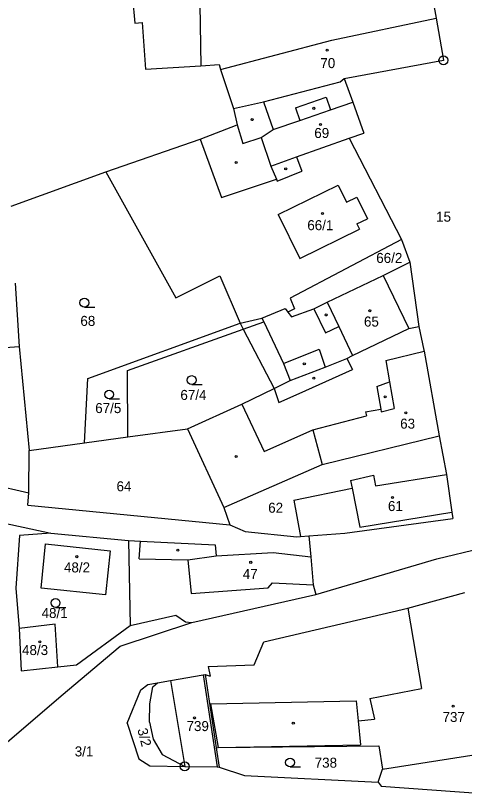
# Model space of a CAD drawing. Extents: x -779596 to -776743, y -1030330 to -1024513.
# Drawn here: x -778089.5 to -778013.4, y -1024989.5 to -1024857.5 of the extents above; entities that cross this region are included whole.
import ezdxf

# ---------------------------------------------------------------- set-up
doc = ezdxf.new("R2010")
doc.units = 0
for name, color, linetype in [('hranice parcel', 7, 'Continuous'), ('hranice vnitřní', 7, 'Continuous'), ('kultura', 7, 'Continuous'), ('Kód', 7, 'Continuous'), ('č_ parcel šipka', 7, 'Continuous'), ('č_pacel stav_', 7, 'Continuous'), ('č_parcel poz_', 7, 'Continuous')]:
    doc.layers.add(name, color=color, linetype=linetype)

msp = doc.modelspace()

# ---------------------------------------------------------------- linework, layer by layer
at = {"layer": 'hranice parcel'}
for points in [[(-778019.06, -1024852.94), (-778018.17, -1024857.92)], [(-778069.65, -1024854.41), (-778069.26, -1024858.77)], [(-778018.17, -1024857.92), (-778016.92, -1024865.08)], [(-778069.26, -1024858.77), (-778068.02, -1024858.69)], [(-778068.02, -1024858.69), (-778067.48, -1024866.57)], [(-778067.48, -1024866.57), (-778058.08, -1024865.99)], [(-778058.08, -1024865.99), (-778054.99, -1024865.8)], [(-778054.99, -1024865.8), (-778054.72, -1024866.62)], [(-778033.74, -1024868.18), (-778016.92, -1024865.08)], [(-778054.72, -1024866.62), (-778052.56, -1024873.27)], [(-778047.43, -1024872.14), (-778034.43, -1024868.74)], [(-778034.43, -1024868.74), (-778033.74, -1024868.18)], [(-778033.74, -1024868.18), (-778032.31, -1024872.19)], [(-778052.56, -1024873.27), (-778047.43, -1024872.14)], [(-778032.31, -1024872.19), (-778030.45, -1024877.42)], [(-778052.56, -1024873.27), (-778051.92, -1024876.01)], [(-778058.22, -1024878.45), (-778051.92, -1024876.01)], [(-778051.92, -1024876.01), (-778050.94, -1024879.19)], [(-778050.94, -1024879.19), (-778047.82, -1024878.15)], [(-778047.82, -1024878.15), (-778046.2, -1024883.04)], [(-778032.93, -1024878.31), (-778030.45, -1024877.42)], [(-778074.2, -1024884), (-778058.22, -1024878.45)], [(-778041.84, -1024881.48), (-778032.93, -1024878.31)], [(-778032.93, -1024878.31), (-778024.04, -1024895.48)], [(-778046.2, -1024883.04), (-778041.84, -1024881.48)], [(-778090.29, -1024889.82), (-778074.2, -1024884)], [(-778074.2, -1024884), (-778062.33, -1024905.4)], [(-778024.04, -1024895.48), (-778042.95, -1024905.45), (-778042.18, -1024907.22), (-778043.33, -1024907.79)], [(-778024.04, -1024895.48), (-778022.62, -1024899.35)], [(-778027.12, -1024901.57), (-778022.62, -1024899.35)], [(-778022.62, -1024899.35), (-778021.1, -1024910.24)], [(-778062.33, -1024905.4), (-778054.88, -1024901.65)], [(-778054.88, -1024901.65), (-778051.4, -1024909.7)], [(-778036.65, -1024906.13), (-778027.12, -1024901.57)], [(-778089.57, -1024902.87), (-778088.9, -1024913.65)], [(-778047.71, -1024908.82), (-778043.79, -1024907.18)], [(-778043.79, -1024907.18), (-778043.33, -1024907.79)], [(-778042.71, -1024908.62), (-778038.91, -1024907.22)], [(-778038.91, -1024907.22), (-778036.65, -1024906.13)], [(-778043.33, -1024907.79), (-778042.71, -1024908.62)], [(-778077.27, -1024919.08), (-778051.4, -1024909.7)], [(-778051.4, -1024909.7), (-778047.71, -1024908.82)], [(-778050.88, -1024910.69), (-778047.41, -1024909.45)], [(-778047.71, -1024908.82), (-778047.41, -1024909.45)], [(-778047.41, -1024909.45), (-778044.08, -1024916.53)], [(-778070.5, -1024917.72), (-778050.88, -1024910.69)], [(-778032.32, -1024915.16), (-778022.8, -1024910.6)], [(-778022.8, -1024910.6), (-778021.1, -1024910.24)], [(-778021.1, -1024910.24), (-778020.22, -1024914.28)], [(-778092.96, -1024913.9), (-778088.9, -1024913.65)], [(-778088.9, -1024913.65), (-778087.21, -1024931.26)], [(-778033.3, -1024915.69), (-778032.32, -1024915.16)], [(-778020.22, -1024914.28), (-778020.19, -1024914.43)], [(-778020.19, -1024914.43), (-778017.66, -1024928.81)], [(-778044.08, -1024916.53), (-778042.94, -1024919.38)], [(-778036.98, -1024917.13), (-778033.3, -1024915.69)], [(-778070.49, -1024928.97), (-778070.5, -1024917.72)], [(-778042.94, -1024919.38), (-778036.98, -1024917.13)], [(-778077.82, -1024929.98), (-778077.27, -1024919.08)], [(-778045.66, -1024920.78), (-778042.94, -1024919.38)], [(-778051.14, -1024923.44), (-778045.66, -1024920.78)], [(-778060.32, -1024927.58), (-778051.14, -1024923.44)], [(-778070.49, -1024928.97), (-778060.32, -1024927.58)], [(-778060.32, -1024927.58), (-778054.18, -1024940.96)], [(-778077.82, -1024929.98), (-778070.49, -1024928.97)], [(-778037.52, -1024933.64), (-778017.66, -1024928.81)], [(-778017.66, -1024928.81), (-778016.41, -1024935.34)], [(-778087.21, -1024931.26), (-778077.82, -1024929.98)], [(-778119.3, -1024931.13), (-778087.28, -1024938.46)], [(-778087.28, -1024938.46), (-778087.21, -1024931.26)], [(-778054.18, -1024940.96), (-778037.52, -1024933.64)], [(-778032.69, -1024936.36), (-778028.76, -1024935.47)], [(-778028.76, -1024935.47), (-778028.47, -1024937.29)], [(-778028.47, -1024937.29), (-778016.41, -1024935.34)], [(-778016.41, -1024935.34), (-778015.47, -1024941.74)], [(-778032.69, -1024936.36), (-778032.43, -1024937.67)], [(-778087.44, -1024940.54), (-778087.28, -1024938.46)], [(-778042.31, -1024939.69), (-778032.43, -1024937.67)], [(-778042.31, -1024939.69), (-778041.18, -1024945.88)], [(-778105.25, -1024940.59), (-778083.52, -1024945.33)], [(-778087.44, -1024940.54), (-778053.15, -1024943.9)], [(-778054.18, -1024940.96), (-778053.15, -1024943.9)], [(-778033.63, -1024945.29), (-778015.31, -1024942.79)], [(-778015.47, -1024941.74), (-778015.31, -1024942.79)], [(-778053.15, -1024943.9), (-778050.55, -1024945.02)], [(-778083.52, -1024945.33), (-778088.88, -1024945.68)], [(-778083.52, -1024945.33), (-778070.36, -1024946.54)], [(-778050.55, -1024945.02), (-778041.79, -1024945.93)], [(-778039.74, -1024945.77), (-778033.63, -1024945.29)], [(-778088.88, -1024945.68), (-778089.47, -1024954.66)], [(-778070.36, -1024946.54), (-778068.31, -1024946.64)], [(-778070.36, -1024946.54), (-778070.1, -1024960.96)], [(-778068.31, -1024946.64), (-778055.67, -1024947.27)], [(-778041.79, -1024945.93), (-778041.18, -1024945.88)], [(-778041.18, -1024945.88), (-778039.74, -1024945.77)], [(-778039.74, -1024945.77), (-778039.44, -1024949.31)], [(-778018.06, -1024949.63), (-778002.98, -1024946.02)], [(-778085.2, -1024954.63), (-778084.42, -1024947.11)], [(-778084.42, -1024947.11), (-778073.44, -1024948.28)], [(-778055.67, -1024947.27), (-778055.49, -1024949.16)], [(-778073.44, -1024948.28), (-778074.24, -1024955.78)], [(-778055.49, -1024949.16), (-778045.8, -1024948.59)], [(-778045.8, -1024948.59), (-778039.44, -1024949.31)], [(-778039.44, -1024949.31), (-778039.04, -1024954.04)], [(-778038.57, -1024955.68), (-778018.06, -1024949.63)], [(-778089.47, -1024954.66), (-778088.93, -1024961.46)], [(-778074.24, -1024955.78), (-778085.2, -1024954.63)], [(-778039.04, -1024954.04), (-778038.57, -1024955.68)], [(-778059.63, -1024960.44), (-778038.57, -1024955.68)], [(-778022.98, -1024958.03), (-778013.31, -1024955.35)], [(-778047.37, -1024963.74), (-778022.98, -1024958.03)], [(-778070.1, -1024960.96), (-778062.3, -1024959.23)], [(-778062.3, -1024959.23), (-778060.7, -1024960.35)], [(-778082.78, -1024960.74), (-778088.93, -1024961.46)], [(-778082.37, -1024967.99), (-778082.78, -1024960.74)], [(-778079.2, -1024967.64), (-778070.1, -1024960.96)], [(-778071.77, -1024964.48), (-778059.63, -1024960.44)], [(-778060.7, -1024960.35), (-778059.63, -1024960.44)], [(-778088.93, -1024961.46), (-778088.57, -1024968.68)], [(-778049.05, -1024967.62), (-778047.37, -1024963.74)], [(-778081.81, -1024972.89), (-778071.77, -1024964.48)], [(-778088.57, -1024968.68), (-778082.37, -1024967.99)], [(-778082.37, -1024967.99), (-778079.2, -1024967.64)], [(-778056.81, -1024967.9), (-778049.05, -1024967.62)], [(-778056.81, -1024967.9), (-778056.52, -1024969.58)], [(-778063.23, -1024970.31), (-778057.68, -1024969.32)], [(-778057.68, -1024969.32), (-778057.37, -1024969.26)], [(-778057.37, -1024969.26), (-778056.52, -1024969.58)], [(-778057.37, -1024969.26), (-778055.49, -1024981.7)], [(-778065.42, -1024970.7), (-778063.23, -1024970.31)], [(-778070.56, -1024977.52), (-778068.24, -1024971.87)], [(-778068.24, -1024971.87), (-778067.06, -1024970.99)], [(-778067.06, -1024970.99), (-778065.42, -1024970.7)], [(-778066.76, -1024974.23), (-778066.2, -1024971.35)], [(-778066.2, -1024971.35), (-778065.42, -1024970.7)], [(-778098.5, -1024987.2), (-778081.81, -1024972.89)], [(-778066.8, -1024977.39), (-778066.76, -1024974.23)], [(-778070.56, -1024977.52), (-778068.59, -1024983.59)], [(-778066.8, -1024977.39), (-778066.19, -1024980.23)], [(-778066.19, -1024980.23), (-778064.63, -1024982.87)], [(-778055.49, -1024981.7), (-778055.12, -1024981.69)], [(-778055.49, -1024981.7), (-778054.99, -1024984.98)], [(-778055.12, -1024981.69), (-778027.9, -1024981.41)], [(-778027.9, -1024981.41), (-778027.27, -1024985.36)], [(-778068.59, -1024983.59), (-778066.74, -1024984.76)], [(-778064.63, -1024982.87), (-778060.82, -1024984.87)], [(-778066.74, -1024984.76), (-778060.82, -1024984.87)], [(-778060.82, -1024984.87), (-778055.29, -1024984.97)], [(-778055.29, -1024984.97), (-778054.99, -1024984.98)], [(-778054.99, -1024984.98), (-778050.67, -1024986.42)], [(-778050.67, -1024986.42), (-778027.98, -1024987.55)], [(-778027.98, -1024987.55), (-778027.27, -1024985.36)], [(-778027.98, -1024987.55), (-778027.49, -1024988.25)], [(-778027.49, -1024988.25), (-778010.26, -1024989.46)]]:
    msp.add_lwpolyline(points, dxfattribs=at)
at = {"layer": 'hranice vnitřní'}
for points in [[(-778058.61, -1024834.66), (-778058.08, -1024865.99)], [(-778035.88, -1024861.64), (-778018.17, -1024857.92)], [(-778054.72, -1024866.62), (-778035.88, -1024861.64)], [(-778042.02, -1024873.13), (-778036.79, -1024871.32)], [(-778036.79, -1024871.32), (-778036.08, -1024873.49)], [(-778047.43, -1024872.14), (-778045.8, -1024876.83)], [(-778036.08, -1024873.49), (-778032.31, -1024872.19)], [(-778042.02, -1024873.13), (-778041.27, -1024875.28)], [(-778041.27, -1024875.28), (-778036.08, -1024873.49)], [(-778045.8, -1024876.83), (-778041.27, -1024875.28)], [(-778047.82, -1024878.15), (-778045.8, -1024876.83)], [(-778058.22, -1024878.45), (-778054.58, -1024888.38)], [(-778041.84, -1024881.48), (-778040.97, -1024883.9)], [(-778046.2, -1024883.04), (-778045.26, -1024885.27)], [(-778045.13, -1024885.6), (-778040.97, -1024883.9)], [(-778054.58, -1024888.38), (-778045.26, -1024885.27)], [(-778045.26, -1024885.27), (-778045.13, -1024885.6)], [(-778044.94, -1024891.22), (-778034.77, -1024886.24)], [(-778034.77, -1024886.24), (-778033.34, -1024889.17)], [(-778033.34, -1024889.17), (-778031.59, -1024888.31)], [(-778031.59, -1024888.31), (-778029.8, -1024891.96)], [(-778044.94, -1024891.22), (-778041.28, -1024898.7)], [(-778031.59, -1024892.83), (-778029.8, -1024891.96)], [(-778041.28, -1024898.7), (-778031.15, -1024893.73)], [(-778031.59, -1024892.83), (-778031.15, -1024893.73)], [(-778027.12, -1024901.57), (-778022.8, -1024910.6)], [(-778038.91, -1024907.22), (-778036.95, -1024911.32)], [(-778036.65, -1024906.13), (-778034.68, -1024910.24)], [(-778051.4, -1024909.7), (-778050.88, -1024910.69)], [(-778050.88, -1024910.69), (-778045.66, -1024920.78)], [(-778036.95, -1024911.32), (-778034.68, -1024910.24)], [(-778034.68, -1024910.24), (-778032.32, -1024915.16)], [(-778044.08, -1024916.53), (-778037.98, -1024914.1)], [(-778037.98, -1024914.1), (-778036.98, -1024917.13)], [(-778026.67, -1024915.99), (-778020.19, -1024914.43)], [(-778033.3, -1024915.69), (-778032.36, -1024917.51)], [(-778026.67, -1024915.99), (-778026.05, -1024919.65)], [(-778041.42, -1024921.63), (-778032.36, -1024917.51)], [(-778028.21, -1024920.4), (-778026.05, -1024919.65)], [(-778028.21, -1024920.4), (-778027.55, -1024924.28)], [(-778026.05, -1024919.65), (-778025.3, -1024924.14)], [(-778045.66, -1024920.78), (-778044.83, -1024923.13)], [(-778044.83, -1024923.13), (-778041.42, -1024921.63)], [(-778051.14, -1024923.44), (-778047.31, -1024931.44)], [(-778030.15, -1024924.72), (-778027.55, -1024924.28)], [(-778027.55, -1024924.28), (-778027.48, -1024924.71)], [(-778027.48, -1024924.71), (-778025.3, -1024924.14)], [(-778039.09, -1024927.77), (-778029.99, -1024925.37)], [(-778030.15, -1024924.72), (-778029.99, -1024925.37)], [(-778047.31, -1024931.44), (-778039.09, -1024927.77)], [(-778039.09, -1024927.77), (-778037.52, -1024933.64)], [(-778032.43, -1024937.67), (-778031.12, -1024944.28)], [(-778031.12, -1024944.28), (-778015.47, -1024941.74)], [(-778068.55, -1024949.63), (-778068.31, -1024946.64)], [(-778060.27, -1024949.83), (-778055.49, -1024949.16)], [(-778068.55, -1024949.63), (-778060.27, -1024949.83)], [(-778060.27, -1024949.83), (-778059.7, -1024955.51)], [(-778059.7, -1024955.51), (-778046.65, -1024954.56)], [(-778046.65, -1024954.56), (-778045.92, -1024953.73)], [(-778045.92, -1024953.73), (-778039.04, -1024954.04)], [(-778022.98, -1024958.03), (-778020.65, -1024971.65)], [(-778057.68, -1024969.32), (-778055.29, -1024984.97)], [(-778063.23, -1024970.31), (-778060.82, -1024984.87)], [(-778029.43, -1024973.35), (-778020.65, -1024971.65)], [(-778056.45, -1024974.25), (-778031.75, -1024973.75)], [(-778056.45, -1024974.25), (-778055.12, -1024981.69)], [(-778031.75, -1024973.75), (-778031.4, -1024977.14)], [(-778029.43, -1024973.35), (-778028.62, -1024976.86)], [(-778031.4, -1024977.14), (-778028.62, -1024976.86)], [(-778031.4, -1024977.14), (-778030.98, -1024981.23)], [(-778055.12, -1024981.69), (-778030.98, -1024981.23)], [(-778027.27, -1024985.36), (-778008.47, -1024982.41)]]:
    msp.add_lwpolyline(points, dxfattribs=at)
at = {"layer": 'kultura'}
for points in [[(-778077.84, -1024906.95), (-778076.09, -1024906.95)], [(-778059.63, -1024920.08), (-778057.88, -1024920.08)], [(-778073.64, -1024922.52), (-778071.89, -1024922.52)], [(-778082.73, -1024957.89), (-778080.98, -1024957.89)], [(-778042.94, -1024984.96), (-778041.19, -1024984.96)]]:
    msp.add_lwpolyline(points, dxfattribs=at)
for centre, radius in [((-778036.65, -1024863.35), 0.175), ((-778038.89, -1024873.22), 0.175), ((-778049.36, -1024875.14), 0.175), ((-778037.76, -1024875.98), 0.175), ((-778052.07, -1024882.41), 0.175), ((-778043.68, -1024883.49), 0.175), ((-778037.45, -1024891.07), 0.175), ((-778077.84, -1024906.2), 0.75), ((-778036.82, -1024908.28), 0.175), ((-778029.42, -1024907.56), 0.175), ((-778040.52, -1024916.59), 0.175), ((-778059.63, -1024919.33), 0.75), ((-778038.9, -1024919.01), 0.175), ((-778073.64, -1024921.77), 0.75), ((-778026.81, -1024922.17), 0.175), ((-778023.29, -1024924.88), 0.175), ((-778052.07, -1024932.28), 0.175), ((-778025.56, -1024939.24), 0.175), ((-778061.99, -1024948.17), 0.175), ((-778079.13, -1024949.29), 0.175), ((-778049.62, -1024950.25), 0.175), ((-778082.73, -1024957.14), 0.75), ((-778085.41, -1024963.74), 0.175), ((-778015.28, -1024974.67), 0.175), ((-778059.16, -1024976.65), 0.175), ((-778042.39, -1024977.54), 0.175), ((-778042.94, -1024984.21), 0.75)]:
    msp.add_circle(centre, radius, dxfattribs=at)
at = {"layer": 'Kód'}
for centre, radius in [((-778016.92, -1024865.08), 0.75), ((-778016.92, -1024865.08), 0.032), ((-778060.82, -1024984.87), 0.75), ((-778060.82, -1024984.87), 0.032)]:
    msp.add_circle(centre, radius, dxfattribs=at)

# ---------------------------------------------------------------- texts
at = {"layer": 'č_ parcel šipka'}
msp.add_text('3/1', height=1.7, dxfattribs=at).set_placement((-778079.48, -1024983.18))
at = {"layer": 'č_pacel stav_'}
for s, p in [('70', (-778037.8, -1024866.4)), ('69', (-778038.83, -1024878.26)), ('66/1', (-778040.016, -1024893.9)), ('65', (-778030.4, -1024910.25)), ('63', (-778024.26, -1024927.57)), ('61', (-778026.33, -1024941.55)), ('48/2', (-778081.306, -1024951.96)), ('47', (-778050.97, -1024953.08)), ('48/3', (-778088.42, -1024965.98)), ('737', (-778017.07, -1024977.34)), ('739', (-778060.51, -1024978.88))]:
    msp.add_text(s, height=1.7, dxfattribs=at).set_placement(p)
at = {"layer": 'č_parcel poz_'}
for s, p in [('15', (-778018.16, -1024892.46)), ('66/2', (-778028.316, -1024899.46)), ('68', (-778078.52, -1024910.14)), ('67/4', (-778061.55, -1024922.7)), ('67/5', (-778076, -1024924.93)), ('64', (-778072.39, -1024938.2)), ('62', (-778046.65, -1024941.84)), ('48/1', (-778085.106, -1024959.7)), ('738', (-778038.76, -1024985.09))]:
    msp.add_text(s, height=1.7, dxfattribs=at).set_placement(p)
msp.add_text('3/2', height=1.7, rotation=284.40226, dxfattribs=at).set_placement((-778068.867, -1024978.613))

doc.saveas('drawing.dxf')
